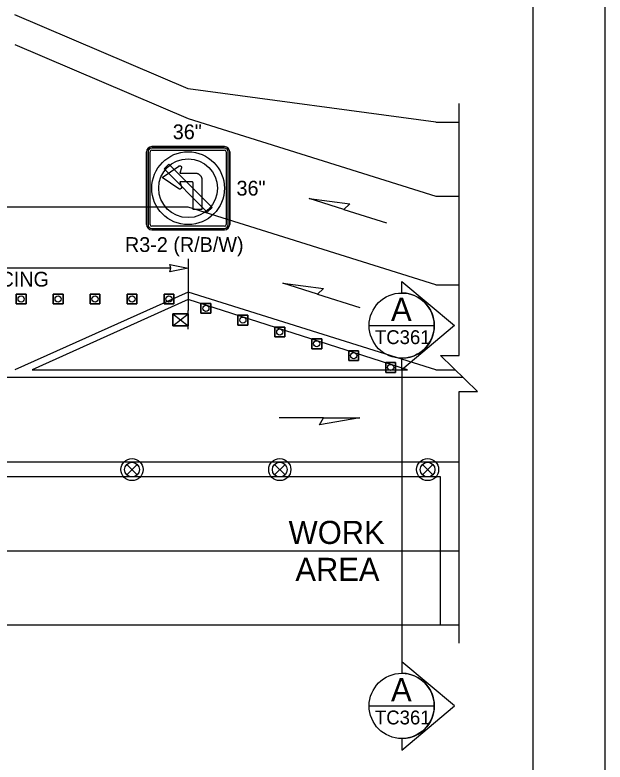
# Model space of a CAD drawing. Extents: x 99958 to 100176, y 99935 to 100011.
# Drawn here: x 100073.507 to 100076.062, y 100003.478 to 100006.712 of the extents above; entities that cross this region are included whole.
import ezdxf

# ---------------------------------------------------------------- set-up
doc = ezdxf.new("R2010")
doc.units = 0
for name, color, linetype in [('RD_ED_ShoulderPavedEdge', 7, 'Continuous'), ('RD_MK_LineDblYellowCenter', 7, 'Continuous'), ('RD_MK_LineEdgeWhite', 7, 'Continuous'), ('RD_MK_LineEdgeYellow', 7, 'Continuous'), ('RD_MK_LineLane', 7, 'Continuous'), ('SH_GI_PlotLimits', 7, 'Continuous'), ('SH_GI_SheetBorder', 7, 'Continuous'), ('SH_TI_WZSectionCut', 7, 'Continuous'), ('TR_SN_ConstructionSigns', 7, 'Continuous'), ('TR_WZ_PortableSignMount5ftMinRed-Wht', 7, 'Continuous'), ('TR_WZ_TrafficCone', 7, 'Continuous'), ('TR_WZ_TrafficSafetyDrum', 7, 'Continuous'), ('TR_WZ_WorkAreaLabel', 7, 'Continuous'), ('TR_WZ_WorkZoneDetails', 7, 'Continuous'), ('TR_WZ_WorkZoneTextCurrent', 7, 'Continuous')]:
    doc.layers.add(name, color=color, linetype=linetype)

msp = doc.modelspace()

# ---------------------------------------------------------------- linework, layer by layer
at = {"layer": 'RD_ED_ShoulderPavedEdge'}
for p, q in [((100074.2569, 100006.3924), (100073.5069, 100006.7125)), ((100075.33, 100006.2485), (100074.2569, 100006.3924)), ((100075.33, 100006.2485), (100075.43, 100006.2485)), ((100072.5069, 100004.0724), (100075.43, 100004.0724))]:
    msp.add_line(p, q, dxfattribs=at)
at = {"layer": 'RD_MK_LineDblYellowCenter'}
for p, q in [((100073.5819, 100005.1765), (100075.207, 100005.1765)), ((100075.0736, 100005.1765), (100075.1571, 100005.1765)), ((100075.33, 100005.1765), (100075.4135, 100005.1765)), ((100072.2734, 100005.1445), (100075.4465, 100005.1445))]:
    msp.add_line(p, q, dxfattribs=at)
at = {"layer": 'RD_MK_LineEdgeWhite'}
msp.add_line((100075.33, 100005.9285), (100075.43, 100005.9285), dxfattribs=at)
at = {"layer": 'RD_MK_LineEdgeYellow'}
for p, q in [((100074.2569, 100005.5125), (100073.5069, 100005.1765)), ((100075.33, 100005.1765), (100074.2569, 100005.5125)), ((100074.2569, 100005.4805), (100073.5819, 100005.1765)), ((100075.207, 100005.1765), (100074.2569, 100005.4805)), ((100072.7569, 100004.3924), (100075.43, 100004.3924))]:
    msp.add_line(p, q, dxfattribs=at)
at = {"layer": 'RD_MK_LineLane'}
for points in [[(100073.5069, 100006.5845), (100074.2569, 100006.2645)], [(100074.2569, 100006.2645), (100075.33, 100005.9285)], [(100074.2569, 100005.8804), (100069.5869, 100005.8804)], [(100075.33, 100005.5444), (100074.2569, 100005.8804)], [(100075.33, 100005.5444), (100075.43, 100005.5444)], [(100075.43, 100004.7764), (100068.195, 100004.7764)]]:
    msp.add_lwpolyline(points, dxfattribs=at)
at = {"layer": 'SH_GI_PlotLimits'}
msp.add_lwpolyline([(100059.0625, 99999.6875), (100076.0625, 99999.6875), (100076.0625, 100010.6875), (100059.0625, 100010.6875)], close=True, dxfattribs=at)
at = {"layer": 'SH_GI_SheetBorder'}
msp.add_line((100075.75, 100010.375), (100075.75, 100000), dxfattribs=at)
at = {"layer": 'SH_TI_WZSectionCut'}
for p, q in [((100075.1819, 100005.5088), (100075.1819, 100005.5587)), ((100075.1819, 100005.5587), (100075.41, 100005.3676)), ((100075.41, 100005.3676), (100075.1819, 100005.1764)), ((100075.1819, 100005.1764), (100075.1819, 100005.2264)), ((100075.1819, 100005.1765), (100075.1819, 100003.9125)), ((100075.1819, 100003.9125), (100075.1819, 100003.8625)), ((100075.41, 100003.7213), (100075.1819, 100003.9125)), ((100075.1819, 100003.5302), (100075.41, 100003.7213)), ((100075.1819, 100003.5801), (100075.1819, 100003.5302))]:
    msp.add_line(p, q, dxfattribs=at)
for points in [[(100075.0406, 100005.3676), (100075.3231, 100005.3676)], [(100075.0406, 100003.7213), (100075.3231, 100003.7213)]]:
    msp.add_lwpolyline(points, dxfattribs=at)
for centre in [(100075.1819, 100005.3676), (100075.1819, 100003.7213)]:
    msp.add_circle(centre, 0.1412, dxfattribs=at)
for centre in [(100075.1819, 100005.3676), (100075.1819, 100003.7213)]:
    msp.add_arc(centre, 0.1412, 269.9978, 90.0022, dxfattribs=at)
at = {"layer": 'TR_SN_ConstructionSigns'}
for p, q in [((100074.0994, 100006.1425), (100074.4144, 100006.1425)), ((100074.4144, 100006.1425), (100074.0994, 100006.1425)), ((100074.4144, 100006.1425), (100074.0994, 100006.1425)), ((100074.0769, 100005.8049), (100074.0769, 100006.1199)), ((100074.0769, 100006.1199), (100074.0769, 100005.8049)), ((100074.0769, 100006.1199), (100074.0769, 100005.8049)), ((100074.0832, 100006.1199), (100074.0832, 100005.8049)), ((100074.0919, 100005.8049), (100074.0919, 100006.1199)), ((100074.4144, 100006.1362), (100074.0994, 100006.1362)), ((100074.0994, 100006.1275), (100074.4144, 100006.1275)), ((100074.4219, 100006.1199), (100074.4219, 100005.8049)), ((100074.4307, 100005.8049), (100074.4307, 100006.1199)), ((100074.4369, 100006.1199), (100074.4369, 100005.8049)), ((100074.4369, 100005.8049), (100074.4369, 100006.1199)), ((100074.4369, 100005.8049), (100074.4369, 100006.1199)), ((100074.1446, 100006.0093), (100074.2165, 100006.0585)), ((100074.2165, 100006.0585), (100074.2172, 100006.0589)), ((100074.2172, 100006.0589), (100074.2178, 100006.0593)), ((100074.2178, 100006.0593), (100074.2186, 100006.0595)), ((100074.2186, 100006.0595), (100074.2193, 100006.0597)), ((100074.2193, 100006.0597), (100074.2201, 100006.0598)), ((100074.2201, 100006.0598), (100074.2209, 100006.0598)), ((100074.2278, 100006.05), (100074.2208, 100006.028)), ((100074.2209, 100006.0598), (100074.2216, 100006.0598)), ((100074.2216, 100006.0598), (100074.2224, 100006.0596)), ((100074.2224, 100006.0596), (100074.2232, 100006.0594)), ((100074.2232, 100006.0594), (100074.2239, 100006.0591)), ((100074.2239, 100006.0591), (100074.2246, 100006.0588)), ((100074.2246, 100006.0588), (100074.2252, 100006.0583)), ((100074.2252, 100006.0583), (100074.2258, 100006.0578)), ((100074.2258, 100006.0578), (100074.2264, 100006.0573)), ((100074.2264, 100006.0573), (100074.2269, 100006.0567)), ((100074.2269, 100006.0567), (100074.2272, 100006.056)), ((100074.2272, 100006.056), (100074.2276, 100006.0553)), ((100074.2276, 100006.0553), (100074.2279, 100006.0546)), ((100074.228, 100006.0507), (100074.2278, 100006.05)), ((100074.2279, 100006.0546), (100074.2281, 100006.0538)), ((100074.2282, 100006.0515), (100074.228, 100006.0507)), ((100074.2281, 100006.0538), (100074.2282, 100006.0531)), ((100074.2282, 100006.0531), (100074.2282, 100006.0523)), ((100074.2282, 100006.0523), (100074.2282, 100006.0515)), ((100074.2208, 100006.028), (100074.2869, 100006.028)), ((100074.2869, 100006.028), (100074.2885, 100006.028)), ((100074.2885, 100006.028), (100074.29, 100006.0278)), ((100074.29, 100006.0278), (100074.2916, 100006.0276)), ((100074.2916, 100006.0276), (100074.2931, 100006.0273)), ((100074.2931, 100006.0273), (100074.2946, 100006.027)), ((100074.2946, 100006.027), (100074.2961, 100006.0265)), ((100074.2961, 100006.0265), (100074.2976, 100006.026)), ((100074.2976, 100006.026), (100074.299, 100006.0254)), ((100074.299, 100006.0254), (100074.3005, 100006.0247)), ((100074.3005, 100006.0247), (100074.3019, 100006.024)), ((100074.3019, 100006.024), (100074.3032, 100006.0231)), ((100074.3032, 100006.0231), (100074.3045, 100006.0223)), ((100074.3045, 100006.0223), (100074.3057, 100006.0213)), ((100074.3057, 100006.0213), (100074.3069, 100006.0203)), ((100074.3069, 100006.0203), (100074.3081, 100006.0192)), ((100074.3081, 100006.0192), (100074.3091, 100006.0181)), ((100074.3091, 100006.0181), (100074.3102, 100006.0169)), ((100074.3102, 100006.0169), (100074.3111, 100006.0157)), ((100074.3111, 100006.0157), (100074.312, 100006.0143)), ((100074.312, 100006.0143), (100074.3128, 100006.013)), ((100074.3128, 100006.013), (100074.3136, 100006.0116)), ((100074.2165, 100005.96), (100074.1446, 100006.0093)), ((100074.2719, 100005.9906), (100074.2208, 100005.9906)), ((100074.2208, 100005.9906), (100074.2278, 100005.9685)), ((100074.2727, 100005.9905), (100074.2719, 100005.9906)), ((100074.2735, 100005.9904), (100074.2727, 100005.9905)), ((100074.2742, 100005.9902), (100074.2735, 100005.9904)), ((100074.2749, 100005.9899), (100074.2742, 100005.9902)), ((100074.2757, 100005.9895), (100074.2749, 100005.9899)), ((100074.2763, 100005.9891), (100074.2757, 100005.9895)), ((100074.2769, 100005.9886), (100074.2763, 100005.9891)), ((100074.2775, 100005.988), (100074.2769, 100005.9886)), ((100074.278, 100005.9875), (100074.2775, 100005.988)), ((100074.2784, 100005.9868), (100074.278, 100005.9875)), ((100074.2787, 100005.9861), (100074.2784, 100005.9868)), ((100074.279, 100005.9853), (100074.2787, 100005.9861)), ((100074.2792, 100005.9846), (100074.279, 100005.9853)), ((100074.2794, 100005.9838), (100074.2792, 100005.9846)), ((100074.2794, 100005.983), (100074.2794, 100005.9838)), ((100074.2794, 100005.8707), (100074.2794, 100005.983)), ((100074.3136, 100006.0116), (100074.3143, 100006.0102)), ((100074.3143, 100006.0102), (100074.3148, 100006.0088)), ((100074.3148, 100006.0088), (100074.3154, 100006.0073)), ((100074.3154, 100006.0073), (100074.3158, 100006.0058)), ((100074.3158, 100006.0058), (100074.3162, 100006.0042)), ((100074.3162, 100006.0042), (100074.3165, 100006.0027)), ((100074.3165, 100006.0027), (100074.3167, 100006.0011)), ((100074.3167, 100006.0011), (100074.3168, 100005.9996)), ((100074.3168, 100005.9996), (100074.3168, 100005.998)), ((100074.3168, 100005.998), (100074.3168, 100005.8707)), ((100074.2172, 100005.9596), (100074.2165, 100005.96)), ((100074.2178, 100005.9593), (100074.2172, 100005.9596)), ((100074.2186, 100005.959), (100074.2178, 100005.9593)), ((100074.2193, 100005.9588), (100074.2186, 100005.959)), ((100074.2201, 100005.9587), (100074.2193, 100005.9588)), ((100074.2209, 100005.9587), (100074.2201, 100005.9587)), ((100074.2216, 100005.9588), (100074.2209, 100005.9587)), ((100074.2224, 100005.9589), (100074.2216, 100005.9588)), ((100074.2232, 100005.9591), (100074.2224, 100005.9589)), ((100074.2239, 100005.9594), (100074.2232, 100005.9591)), ((100074.2246, 100005.9598), (100074.2239, 100005.9594)), ((100074.2252, 100005.9602), (100074.2246, 100005.9598)), ((100074.2258, 100005.9607), (100074.2252, 100005.9602)), ((100074.2264, 100005.9612), (100074.2258, 100005.9607)), ((100074.2269, 100005.9619), (100074.2264, 100005.9612)), ((100074.2272, 100005.9625), (100074.2269, 100005.9619)), ((100074.2276, 100005.9632), (100074.2272, 100005.9625)), ((100074.2279, 100005.9639), (100074.2276, 100005.9632)), ((100074.2278, 100005.9685), (100074.228, 100005.9678)), ((100074.2281, 100005.9647), (100074.2279, 100005.9639)), ((100074.228, 100005.9678), (100074.2282, 100005.967)), ((100074.2282, 100005.9655), (100074.2281, 100005.9647)), ((100074.2282, 100005.967), (100074.2282, 100005.9662)), ((100074.2282, 100005.9662), (100074.2282, 100005.9655)), ((100074.3168, 100005.8707), (100074.2794, 100005.8707)), ((100074.4144, 100005.7975), (100074.0994, 100005.7975)), ((100074.0994, 100005.7887), (100074.4144, 100005.7887)), ((100074.4144, 100005.7825), (100074.0994, 100005.7825)), ((100074.0994, 100005.7825), (100074.4144, 100005.7825)), ((100074.0994, 100005.7825), (100074.4144, 100005.7825))]:
    msp.add_line(p, q, dxfattribs=at)
msp.add_lwpolyline([(100074.3571, 100005.8835), (100074.178, 100006.0626), (100074.1738, 100006.0668), (100074.1526, 100006.0456), (100074.3359, 100005.8623), (100074.3401, 100005.8581), (100074.3613, 100005.8793), (100074.3571, 100005.8835)], dxfattribs=at)
for radius in [0.1575, 0.1275]:
    msp.add_circle((100074.2569, 100005.9625), radius, dxfattribs=at)
for centre, radius, start, end in [((100074.0994, 100006.1199), 0.0225, 90, 180), ((100074.0994, 100006.1199), 0.0225, 90, 180), ((100074.0994, 100006.1199), 0.0225, 90, 180), ((100074.4144, 100006.1199), 0.0225, 0, 90), ((100074.4144, 100006.1199), 0.0225, 0, 90), ((100074.4144, 100006.1199), 0.0225, 0, 90), ((100074.0994, 100006.1199), 0.0162, 90, 180), ((100074.0994, 100006.1199), 0.0075, 90, 180), ((100074.4144, 100006.1199), 0.0162, 0, 90), ((100074.4144, 100006.1199), 0.0075, 0, 90), ((100074.0994, 100005.8049), 0.0225, 180, 270), ((100074.0994, 100005.8049), 0.0225, 180, 270), ((100074.0994, 100005.8049), 0.0225, 180, 270), ((100074.0994, 100005.8049), 0.0162, 180, 270), ((100074.0994, 100005.8049), 0.0075, 180, 270), ((100074.4144, 100005.8049), 0.0225, 270, 0), ((100074.4144, 100005.8049), 0.0225, 270, 0), ((100074.4144, 100005.8049), 0.0162, 270, 0), ((100074.4144, 100005.8049), 0.0075, 270, 0), ((100074.4144, 100005.8049), 0.0225, 270, 0)]:
    msp.add_arc(centre, radius, start, end, dxfattribs=at)
at = {"layer": 'TR_WZ_PortableSignMount5ftMinRed-Wht'}
for p, q in [((100074.2569, 100005.3525), (100074.2569, 100005.4325)), ((100074.1902, 100005.4185), (100074.2569, 100005.3665)), ((100074.1902, 100005.3665), (100074.2569, 100005.4185)), ((100074.2235, 100005.3925), (100074.2235, 100005.3925)), ((100074.2236, 100005.3924), (100074.2236, 100005.3924))]:
    msp.add_line(p, q, dxfattribs=at)
for points in [[(100074.1902, 100005.4185), (100074.1902, 100005.3665), (100074.2569, 100005.3665), (100074.2569, 100005.4185)], [(100074.2569, 100005.3665), (100074.1902, 100005.3665), (100074.1902, 100005.4185), (100074.2569, 100005.4185)]]:
    msp.add_lwpolyline(points, close=True, dxfattribs=at)
at = {"layer": 'TR_WZ_TrafficCone'}
for points in [[(100073.5126, 100005.5044), (100073.5553, 100005.5044), (100073.5553, 100005.4618), (100073.5126, 100005.4618), (100073.5126, 100005.5044)], [(100073.5126, 100005.4618), (100073.5553, 100005.4618), (100073.5553, 100005.5044), (100073.5126, 100005.5044), (100073.5126, 100005.4618)], [(100073.6726, 100005.5044), (100073.7153, 100005.5044), (100073.7153, 100005.4618), (100073.6726, 100005.4618), (100073.6726, 100005.5044)], [(100073.6726, 100005.4618), (100073.7153, 100005.4618), (100073.7153, 100005.5044), (100073.6726, 100005.5044), (100073.6726, 100005.4618)], [(100073.8326, 100005.5044), (100073.8753, 100005.5044), (100073.8753, 100005.4618), (100073.8326, 100005.4618), (100073.8326, 100005.5044)], [(100073.8326, 100005.4618), (100073.8753, 100005.4618), (100073.8753, 100005.5044), (100073.8326, 100005.5044), (100073.8326, 100005.4618)], [(100073.9926, 100005.5044), (100074.0353, 100005.5044), (100074.0353, 100005.4618), (100073.9926, 100005.4618), (100073.9926, 100005.5044)], [(100073.9926, 100005.4618), (100074.0353, 100005.4618), (100074.0353, 100005.5044), (100073.9926, 100005.5044), (100073.9926, 100005.4618)], [(100074.1526, 100005.5044), (100074.1953, 100005.5044), (100074.1953, 100005.4618), (100074.1526, 100005.4618), (100074.1526, 100005.5044)], [(100074.1526, 100005.4618), (100074.1953, 100005.4618), (100074.1953, 100005.5044), (100074.1526, 100005.5044), (100074.1526, 100005.4618)], [(100074.3126, 100005.4638), (100074.3553, 100005.4638), (100074.3553, 100005.4212), (100074.3126, 100005.4212), (100074.3126, 100005.4638)], [(100074.3126, 100005.4212), (100074.3553, 100005.4212), (100074.3553, 100005.4638), (100074.3126, 100005.4638), (100074.3126, 100005.4212)], [(100074.4726, 100005.4126), (100074.5153, 100005.4126), (100074.5153, 100005.37), (100074.4726, 100005.37), (100074.4726, 100005.4126)], [(100074.4726, 100005.37), (100074.5153, 100005.37), (100074.5153, 100005.4126), (100074.4726, 100005.4126), (100074.4726, 100005.37)], [(100074.6326, 100005.3614), (100074.6753, 100005.3614), (100074.6753, 100005.3188), (100074.6326, 100005.3188), (100074.6326, 100005.3614)], [(100074.6326, 100005.3188), (100074.6753, 100005.3188), (100074.6753, 100005.3614), (100074.6326, 100005.3614), (100074.6326, 100005.3188)], [(100074.7926, 100005.3102), (100074.8353, 100005.3102), (100074.8353, 100005.2676), (100074.7926, 100005.2676), (100074.7926, 100005.3102)], [(100074.7926, 100005.2676), (100074.8353, 100005.2676), (100074.8353, 100005.3102), (100074.7926, 100005.3102), (100074.7926, 100005.2676)], [(100074.9526, 100005.259), (100074.9953, 100005.259), (100074.9953, 100005.2164), (100074.9526, 100005.2164), (100074.9526, 100005.259)], [(100074.9526, 100005.2164), (100074.9953, 100005.2164), (100074.9953, 100005.259), (100074.9526, 100005.259), (100074.9526, 100005.2164)], [(100075.1126, 100005.2078), (100075.1553, 100005.2078), (100075.1553, 100005.1652), (100075.1126, 100005.1652), (100075.1126, 100005.2078)], [(100075.1126, 100005.1652), (100075.1553, 100005.1652), (100075.1553, 100005.2078), (100075.1126, 100005.2078), (100075.1126, 100005.1652)]]:
    msp.add_lwpolyline(points, dxfattribs=at)
for centre in [(100073.5339, 100005.4831), (100073.6939, 100005.4831), (100073.8539, 100005.4831), (100074.0139, 100005.4831), (100074.1739, 100005.4831), (100074.3339, 100005.4425), (100074.4939, 100005.3913), (100074.6539, 100005.3401), (100074.8139, 100005.2889), (100074.9739, 100005.2377), (100075.1339, 100005.1865)]:
    msp.add_circle(centre, 0.0133, dxfattribs=at)
at = {"layer": 'TR_WZ_TrafficSafetyDrum'}
for p, q in [((100073.9913, 100004.7671), (100074.0365, 100004.7218)), ((100074.0365, 100004.7671), (100073.9913, 100004.7218)), ((100074.6313, 100004.7671), (100074.6765, 100004.7218)), ((100074.6765, 100004.7671), (100074.6313, 100004.7218)), ((100075.2713, 100004.7671), (100075.3165, 100004.7218)), ((100075.3165, 100004.7671), (100075.2713, 100004.7218))]:
    msp.add_line(p, q, dxfattribs=at)
for centre, radius in [((100074.0139, 100004.7445), 0.048), ((100074.0139, 100004.7445), 0.048), ((100074.6539, 100004.7445), 0.048), ((100074.6539, 100004.7445), 0.048), ((100075.2939, 100004.7445), 0.048), ((100075.2939, 100004.7445), 0.048), ((100074.0139, 100004.7445), 0.032), ((100074.6539, 100004.7445), 0.032), ((100075.2939, 100004.7445), 0.032)]:
    msp.add_circle(centre, radius, dxfattribs=at)
at = {"layer": 'TR_WZ_WorkZoneDetails'}
for p, q in [((100074.9313, 100005.8705), (100075.1154, 100005.8128)), ((100074.2569, 100005.6564), (100074.2569, 100005.4325)), ((100074.182, 100005.6164), (100072.3484, 100005.6164)), ((100074.8166, 100005.504), (100075.0006, 100005.4464)), ((100074.8434, 100004.9684), (100074.6505, 100004.9684))]:
    msp.add_line(p, q, dxfattribs=at)
msp.add_lwpolyline([(100075.43, 100003.9925), (100075.43, 100005.083), (100075.51, 100005.083), (100075.35, 100005.2379), (100075.43, 100005.2379), (100075.43, 100006.3285)], dxfattribs=at)
for points in [[(100074.7813, 100005.9175), (100074.9575, 100005.8946), (100074.9313, 100005.8705)], [(100074.2569, 100005.6164), (100074.1783, 100005.601), (100074.182, 100005.6164), (100074.1783, 100005.6319)], [(100074.6665, 100005.551), (100074.8428, 100005.5281), (100074.8166, 100005.504)], [(100075.0006, 100004.9684), (100074.8256, 100004.9376), (100074.8434, 100004.9684)], [(100071.9469, 100004.7124), (100071.9469, 100004.0735), (100071.9469, 100002.4859), (100072.1069, 100002.4859), (100072.1069, 100002.4859), (100072.1069, 100002.4859), (100072.1069, 100003.6724), (100072.1069, 100003.6724), (100072.1069, 100003.6724), (100072.2241, 100003.9553), (100072.5069, 100004.0724), (100073.9685, 100004.0724), (100073.9685, 100004.0724), (100075.35, 100004.0724), (100075.35, 100004.7134)]]:
    msp.add_lwpolyline(points, close=True, dxfattribs=at)

# ---------------------------------------------------------------- texts
at = {"layer": 'SH_TI_WZSectionCut'}
for s, height, rotation, p in [('A', 0.1, 0.01, (100075.1356, 100005.3882)), ('TC361', 0.06, 360, (100075.066, 100005.2876)), ('A', 0.1, 0.01, (100075.1356, 100003.7419)), ('TC361', 0.06, 360, (100075.066, 100003.6413))]:
    msp.add_text(s, height=height, rotation=rotation, dxfattribs=at).set_placement(p)
at = {"layer": 'TR_SN_ConstructionSigns'}
for s, p in [('36"', (100074.1905, 100006.1745)), ('36"', (100074.4665, 100005.9305)), ('R3-2 (R/B/W)', (100073.9835, 100005.6865))]:
    msp.add_text(s, height=0.064, rotation=360, dxfattribs=at).set_placement(p)
at = {"layer": 'TR_WZ_WorkAreaLabel'}
for s, p in [('WORK', (100074.6919, 100004.4225)), ('AREA', (100074.7215, 100004.2624))]:
    msp.add_text(s, height=0.1, dxfattribs=at).set_placement(p)
at = {"layer": 'TR_WZ_WorkZoneTextCurrent'}
msp.add_text("20' DEVICE SPACING", height=0.064, dxfattribs=at).set_placement((100072.7911, 100005.5365))

doc.saveas('drawing.dxf')
